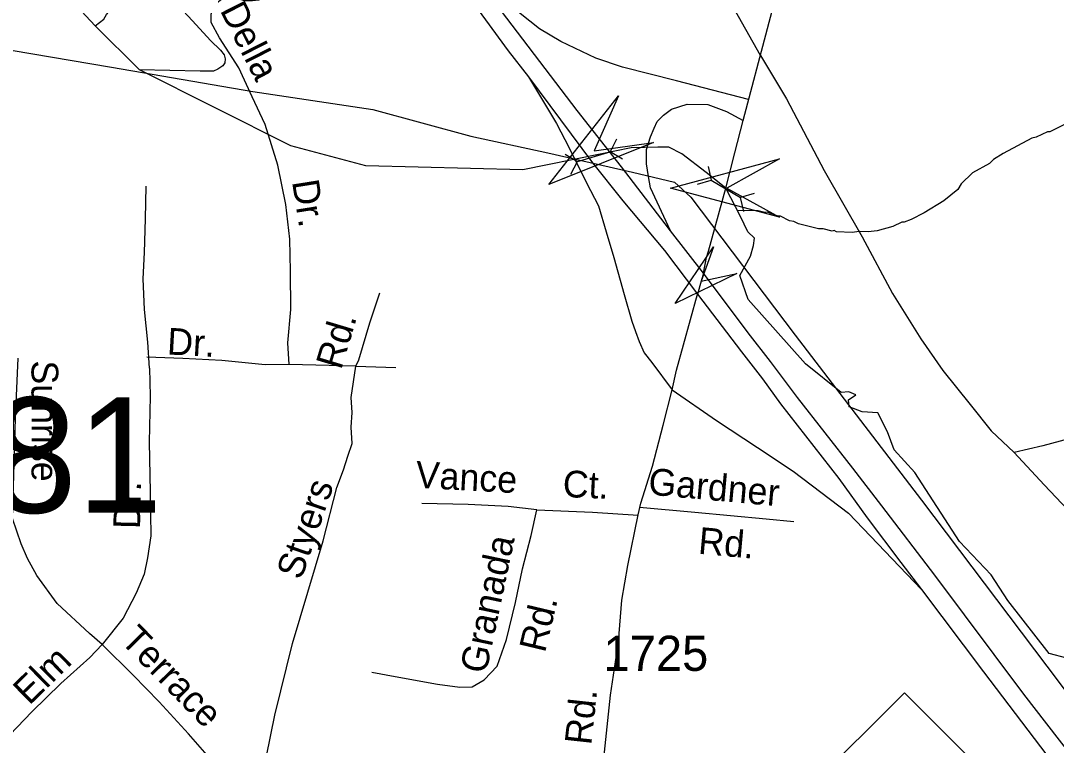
# Model space of a CAD drawing. Extents: x 1547597 to 1699558, y 810033 to 920809.
# Drawn here: x 1625114 to 1628791, y 879912 to 882486 of the extents above; entities that cross this region are included whole.
import ezdxf

# ---------------------------------------------------------------- set-up
doc = ezdxf.new("R2010")
doc.units = 0
for name, color, linetype in [('Exist Hydrographic Creek Single Shore', 7, 'Continuous'), ('Exist Hydrographic Misc Water Feature', 7, 'Continuous'), ('Exist Road Non-System Type 51', 7, 'Continuous'), ('Exist Road Non-System Type 51 Label', 7, 'Continuous'), ('Exist Road Primary NC Attributed', 7, 'Continuous'), ('Exist Road Primary NC Shield CELL', 7, 'Continuous'), ('Exist Road Primary US Divided Attributed', 7, 'Continuous'), ('Exist Road Primary US Ramp 1 Lane  Attributed', 7, 'Continuous'), ('Exist Road Secondary Structure Culvert Attributed CELL', 7, 'Continuous'), ('Exist Road Secondary Structure Culvert CELL', 7, 'Continuous'), ('Exist Road Secondary Structure Culvert Number Label', 7, 'Continuous'), ('Exist Road Secondary Structure Standard Bridge Attributed CELL', 7, 'Continuous'), ('Exist Road Secondary Type 51 Attributed', 7, 'Continuous'), ('Exist Road Secondary Type 51 Label', 7, 'Continuous'), ('Exist Road Secondary Type 51 Number Label', 7, 'Continuous'), ('Exist Utilities Electrical Transmission Line', 7, 'Continuous')]:
    doc.layers.add(name, color=color, linetype=linetype)

msp = doc.modelspace()

# ---------------------------------------------------------------- linework, layer by layer
at = {"layer": 'Exist Hydrographic Creek Single Shore'}
msp.add_lwpolyline([(1628828.6, 880220.6), (1628765.7, 880237.3), (1628619.4, 880426.1), (1628559.7, 880517.4), (1628448, 880635.9), (1628288.5, 880880.2), (1628215.7, 880960.9), (1628191.6, 881024.9), (1628157, 881093.1), (1628102.4, 881096.2), (1628056.3, 881114.1), (1628053.1, 881139.2), (1628079.4, 881156), (1628054.2, 881167.5), (1628027.1, 881165.1), (1627901.1, 881267.2), (1627697.1, 881494.7), (1627667.7, 881580.7), (1627705.5, 881648.9), (1627716, 881686.6), (1627719.1, 881712.9), (1627696.1, 881735.9), (1627669.8, 881790.5), (1627617.7, 881891.1), (1627547.7, 881946.7), (1627461.7, 882012.8), (1627415.5, 882035.9), (1627375.7, 882035.9), (1627281.9, 882033.5), (1627165.9, 882010.1), (1626896.9, 881955.9), (1626338.8, 881970.5), (1626072.9, 882041.6), (1625535.2, 882310.6), (1625377.5, 882467.3), (1625230.8, 882626.6)], dxfattribs=at)
at = {"layer": 'Exist Hydrographic Misc Water Feature'}
for points in [[(1625377.5, 882467.3), (1625408.9, 882490.8), (1625418.1, 882508), (1625439.6, 882532.1), (1625472.1, 882562.5), (1625505.7, 882582), (1625539.2, 882594.4), (1625564.9, 882599.2), (1625588, 882598.3), (1625605.9, 882594.2), (1625625, 882585), (1625656.2, 882557.6), (1625724, 882484.8), (1625787.9, 882415.4), (1625823.5, 882380.8), (1625836.1, 882364), (1625839.8, 882350.5), (1625838.4, 882336.5), (1625831.2, 882325), (1625813.1, 882313), (1625798.2, 882306.7), (1625750.7, 882306), (1625535.2, 882310.6)], [(1628822.7, 882118.1), (1628768.3, 882091), (1628760.3, 882091.1), (1628720, 882071.7), (1628703.9, 882068), (1628603.1, 882013.8), (1628568.8, 881992.4), (1628554.6, 881978.5), (1628494.1, 881945.6), (1628453.4, 881906.2), (1628441.1, 881886.5), (1628392.5, 881845.3), (1628321.9, 881802.5), (1628275.5, 881779.3), (1628251.3, 881769.7), (1628243.3, 881769.9), (1628211.1, 881754.4), (1628155, 881739.3), (1628122.9, 881735.9), (1628090.9, 881736.4), (1628066.9, 881732.8), (1628010.9, 881735.7), (1628003, 881739.8), (1627995, 881738), (1627963.1, 881746.6), (1627947.1, 881746.8), (1627875.5, 881764), (1627859.6, 881772.4), (1627843.7, 881774.6), (1627811.9, 881791.1), (1627803.9, 881791.2), (1627764.2, 881805.9), (1627756.1, 881804), (1627732.2, 881810.5), (1627657.4, 881811.7)]]:
    msp.add_lwpolyline(points, dxfattribs=at)
at = {"layer": 'Exist Road Non-System Type 51'}
for q in [(1626066.7, 881264.1), (1626445.3, 881253.3)]:
    msp.add_line((1626304.1, 881258), q, dxfattribs=at)
for points in [[(1627741.3, 882361.6), (1627662.8, 882500.5), (1627547.1, 882705.7), (1627456.9, 882862.7)], [(1626066.7, 881264.1), (1626062.1, 881340.8), (1626072.4, 881460.1), (1626072, 881596), (1626069.3, 881710), (1626054.6, 881832.1), (1626026.2, 881972.4), (1625981.9, 882117), (1625935.1, 882215.4), (1625888.1, 882318), (1625819.4, 882424.7), (1625789.9, 882478.9), (1625790.1, 882509.1), (1625796.6, 882533.2), (1625806.7, 882546.8), (1625830.9, 882566.5), (1625845.6, 882571.2), (1625857.1, 882572.2), (1625908.8, 882557.5), (1625936.8, 882557.4), (1625958.7, 882561.1), (1625971.1, 882570.9), (1625979, 882584.7), (1625995.7, 882638.6)], [(1627741.3, 882361.6), (1627833.4, 882208.6), (1627966.5, 881953.2), (1628101.8, 881717.9), (1628209.6, 881516.6), (1628309.8, 881355.7), (1628388.5, 881242.8), (1628485.1, 881121.8), (1628560.1, 881028.8), (1628641.2, 880952.1)], [(1625570.5, 881251.8), (1625565.6, 881344), (1625552.9, 881459.9), (1625548.1, 881568.1), (1625553, 881662), (1625556.4, 881781.8), (1625559.6, 881897.8)], [(1626304.1, 881258), (1626314.3, 881281.3), (1626353.8, 881412.8), (1626389, 881518.4)], [(1626066.7, 881264.1), (1625982.3, 881262.5), (1625827.4, 881278), (1625689.7, 881285.6), (1625561.9, 881290.2)], [(1625402.7, 880269.4), (1625357.9, 880308.7), (1625243.3, 880415.8), (1625170.5, 880514.7), (1625137.3, 880575), (1625115.8, 880627.3), (1625084.4, 880717.6), (1625088.2, 880832.3), (1625094.9, 881072.3), (1625105.1, 881287.1)], [(1625570.5, 881251.8), (1625573.5, 881151.9), (1625569.9, 880988.2), (1625573, 880812.1), (1625576.1, 880656.1), (1625563.8, 880577.8), (1625551.5, 880519.4), (1625523.9, 880451.9), (1625477.9, 880362.8), (1625402.7, 880269.4)], [(1625987, 879873.5), (1626016.5, 880019), (1626078.8, 880273.3), (1626187.5, 880638), (1626236.6, 880826.9), (1626259.6, 880889.9), (1626274.9, 880939), (1626290.3, 880983.5), (1626287.2, 881041.9), (1626290.3, 881093.7), (1626287, 881147.6), (1626304.1, 881258)], [(1628835.6, 880999.8), (1628743.3, 880974.8), (1628641.2, 880952.1)], [(1628641.2, 880952.1), (1628747.9, 880836.9), (1628937.5, 880636.7), (1629141.1, 880432.4), (1629319, 880254.5), (1629461.3, 880109), (1629546.1, 879998.2), (1629628.7, 879867.2), (1629752.5, 879683.8), (1629891.8, 879440.4), (1630027.3, 879216.9), (1630160.6, 878991.5), (1630264.8, 878818.5), (1630355.3, 878681.4), (1630481.6, 878536.1)], [(1626360, 880171.1), (1626443.8, 880156.2), (1626593.5, 880128.6), (1626673.3, 880117.6), (1626717.2, 880119.1), (1626759.5, 880144.6), (1626805.9, 880192.1), (1626839.1, 880287.7), (1626870.5, 880419.3), (1626895.8, 880538.9), (1626927, 880656.5), (1626946.1, 880748.4)], [(1626946.1, 880748.4), (1626844.2, 880759.5), (1626702.5, 880767.1), (1626538.5, 880770.9)], [(1626946.1, 880748.4), (1627143.8, 880740), (1627306.9, 880729.5)], [(1627859.1, 880705.8), (1627761.3, 880715), (1627507.6, 880738), (1627311.3, 880756.7)], [(1625402.7, 880269.4), (1625359.2, 880223.3), (1625256.5, 880130.8), (1625153.6, 880030), (1625075.3, 879948.8)], [(1625838.4, 879811.1), (1625792.9, 879857.7), (1625710, 879952.6), (1625605.2, 880065.8), (1625512.5, 880160.7), (1625402.7, 880269.4)]]:
    msp.add_lwpolyline(points, dxfattribs=at)
at = {"layer": 'Exist Road Primary NC Attributed'}
for points in [[(1627538.8, 881589.2), (1627549.5, 881644.5), (1627556.2, 881666.7), (1627617.7, 881891.1), (1627649.9, 882016.3), (1627679.8, 882130.8), (1627851.8, 882785.7), (1627910.3, 883006.4), (1628030.1, 883454.2), (1628136.5, 883855.3), (1628181.1, 884023.7), (1628214.9, 884139.5), (1628242.4, 884231.3)], [(1627538.8, 881589.2), (1627529.9, 881560.6), (1627517.4, 881514.2)]]:
    msp.add_lwpolyline(points, dxfattribs=at)
at = {"layer": 'Exist Road Primary NC Shield CELL'}
msp.add_lwpolyline([(1627918.7, 879765.3), (1628251.7, 880098.3), (1628584.7, 879765.3), (1628251.7, 879432.3)], close=True, dxfattribs=at)
at = {"layer": 'Exist Road Primary US Divided Attributed'}
for points in [[(1625664.9, 884617.2), (1625684, 884482.7), (1625725.3, 884308), (1625776.2, 884120.5), (1625835.9, 883931.5), (1625907.1, 883761), (1625989.1, 883579), (1626076.5, 883425.4), (1626192.8, 883250.3), (1626303.4, 883104.5), (1626455.1, 882902), (1626684, 882600.3), (1626844.5, 882379), (1626916.9, 882285.9)], [(1627421.6, 881739.6), (1627402.3, 881764.5), (1627246.8, 881966.3), (1627089.9, 882166.3), (1626764.3, 882594.9), (1626612.7, 882803.8)], [(1626916.9, 882285.9), (1627144.6, 881981.1), (1627252.4, 881846.1), (1627399.7, 881669.5), (1627517.4, 881514.2)], [(1627538.8, 881589.2), (1627421.6, 881739.6)], [(1630128.8, 877846.3), (1630084.2, 877918.7), (1629942.6, 878168.8), (1629654.1, 878663.1), (1629582.9, 878789.1), (1629449, 879005.9), (1629237.1, 879337.6), (1629010.9, 879661.5), (1628676.2, 880093.2), (1628360.5, 880516.2), (1628171.4, 880762.6), (1628068.5, 880896.6), (1627872.3, 881146.5), (1627776, 881275), (1627697.5, 881376.8), (1627538.8, 881589.2)], [(1627517.4, 881514.2), (1627673.6, 881309.5), (1627747.4, 881213.2), (1627811.7, 881125.1), (1628018.6, 880859.1), (1628119.7, 880719.7), (1628239.2, 880560.9), (1628312.3, 880464.5)], [(1628312.3, 880464.5), (1628533.2, 880173), (1629002, 879556.1), (1629162.7, 879333.4), (1629389, 878984.9), (1629507.9, 878796.4), (1629600.6, 878638.1), (1629876.6, 878162), (1630051.2, 877858.4), (1630098.6, 877772.1)]]:
    msp.add_lwpolyline(points, dxfattribs=at)
at = {"layer": 'Exist Road Primary US Ramp 1 Lane  Attributed'}
for points in [[(1627698.1, 882205.5), (1627443, 882271.6), (1627251.2, 882320), (1627156.6, 882352.2), (1627031.2, 882411.5), (1626955.6, 882456.3), (1626887.3, 882511), (1626783.9, 882605.7), (1626612.7, 882803.8)], [(1626916.9, 882285.9), (1627016.6, 882120.2), (1627061.4, 882033.4), (1627122.9, 881910.2), (1627165.1, 881827.7), (1627193.1, 881735.2), (1627219.5, 881644.5), (1627257, 881512.4), (1627283.4, 881418.5), (1627297.4, 881382), (1627310.5, 881346.4), (1627328.3, 881305.4), (1627355.1, 881271.4), (1627427.4, 881174.2)], [(1627421.6, 881739.6), (1627350.3, 881891.4), (1627343.1, 881932.4), (1627335.7, 881977.4), (1627335.7, 882027.8), (1627349.7, 882072.6), (1627363.7, 882103.4), (1627373.5, 882127), (1627396.6, 882150.2), (1627425.2, 882171.6), (1627480.5, 882189.5), (1627553.6, 882187.7), (1627619.6, 882162.7), (1627679.8, 882130.8)], [(1627427.4, 881174.2), (1627584.8, 881065.4), (1627729.7, 880969.9), (1627856.4, 880885.4), (1628053.7, 880735.8), (1628312.3, 880464.5)]]:
    msp.add_lwpolyline(points, dxfattribs=at)
at = {"layer": 'Exist Road Secondary Structure Culvert Attributed CELL'}
for points in [[(1627360.9, 882052.5), (1626989.7, 881903.5), (1627236.7, 882218.1), (1627149.7, 882023.5)], [(1627807.9, 881787.6), (1627421.5, 881891.1), (1627807.9, 881994.6), (1627621.5, 881891.1)]]:
    msp.add_lwpolyline(points, close=True, dxfattribs=at)
at = {"layer": 'Exist Road Secondary Structure Culvert CELL'}
for p, q in [((1627229.8, 882064.4), (1627206.6, 882019.2)), ((1627046.7, 882010.9), (1627090.5, 881985.3)), ((1627090.5, 881985.3), (1627206.6, 882019.2)), ((1627250.4, 881993.6), (1627206.6, 882019.2)), ((1627067.3, 881940.1), (1627090.5, 881985.3)), ((1627554.6, 881968), (1627565.9, 881918.6)), ((1627517.2, 881904.5), (1627565.9, 881918.6)), ((1627565.9, 881918.6), (1627670.2, 881857.2)), ((1627718.9, 881871.3), (1627670.2, 881857.2)), ((1627681.5, 881807.7), (1627670.2, 881857.2))]:
    msp.add_line(p, q, dxfattribs=at)
at = {"layer": 'Exist Road Secondary Structure Standard Bridge Attributed CELL'}
msp.add_lwpolyline([(1627657, 881587.6), (1627437.9, 881480.6), (1627574.1, 881682.8), (1627529.9, 881560.6)], close=True, dxfattribs=at)
at = {"layer": 'Exist Road Secondary Type 51 Attributed'}
for points in [[(1627427.4, 881174.2), (1627442.3, 881244.2), (1627517.4, 881514.2)], [(1627181.8, 879841.9), (1627208.6, 880089.5), (1627236.7, 880279.2), (1627248.7, 880427.2), (1627269.5, 880550.1), (1627307, 880729.7), (1627315.3, 880771.4), (1627357.2, 880902.8), (1627394.7, 881048.6), (1627427.4, 881174.2)]]:
    msp.add_lwpolyline(points, dxfattribs=at)
at = {"layer": 'Exist Utilities Electrical Transmission Line'}
msp.add_lwpolyline([(1624053.1, 882547.8), (1624729.5, 882440), (1625435.7, 882320), (1625938.5, 882234.3), (1626363.6, 882169.7), (1626712.3, 882075.7), (1626985.4, 882016.5), (1627286.4, 881947.2), (1627436, 881911.5), (1627493.3, 881858.9), (1627863.6, 881368.7), (1628312.7, 880781.9), (1628801.3, 880134.6), (1629342.9, 879412.7), (1629896.1, 878666.7), (1630152.2, 878319.9), (1630360.8, 878027.7)], dxfattribs=at)

# ---------------------------------------------------------------- texts
at = {"layer": 'Exist Road Non-System Type 51 Label'}
for s, rotation, p in [('Della', 296.8709, (1625819.7, 882522.8)), ('Dr.', 279.0211, (1626076.9, 881914.1)), ('Rd.', 73.2813, (1626251.3, 881242.6)), ('Dr.', 356.8408, (1625631.9, 881300.1)), ('Sunrise', 270.0227, (1625151.9, 881278.8)), ('Vance', 356.8967, (1626514.5, 880826.6)), ('Ct.', 357.5622, (1627037.3, 880793.8)), ('Gardner', 354.8278, (1627339.8, 880802.6)), ('Styers', 71.0734, (1626109.6, 880495.8)), ('Dr.', 88.7027, (1625537.3, 880679.2)), ('Rd.', 354.8278, (1627517.3, 880592.3)), ('Granada', 78.0779, (1626766, 880162.4)), ('Rd.', 76.5472, (1626975.3, 880237.4)), ('Terrace', 314.3249, (1625464.3, 880280.6)), ('Elm', 44.4001, (1625143.9, 880051.1))]:
    msp.add_text(s, height=95, rotation=rotation, dxfattribs=at).set_placement(p)
at = {"layer": 'Exist Road Secondary Structure Culvert Number Label'}
msp.add_text('C281', height=410.1, dxfattribs=at).set_placement((1624306.6, 880737.5))
at = {"layer": 'Exist Road Secondary Type 51 Label'}
msp.add_text('Rd.', height=95, rotation=83.8124, dxfattribs=at).set_placement((1627139.7, 879910.3))
at = {"layer": 'Exist Road Secondary Type 51 Number Label'}
msp.add_text('1725', height=125, dxfattribs=at).set_placement((1627183.5, 880175.9))

doc.saveas('drawing.dxf')
